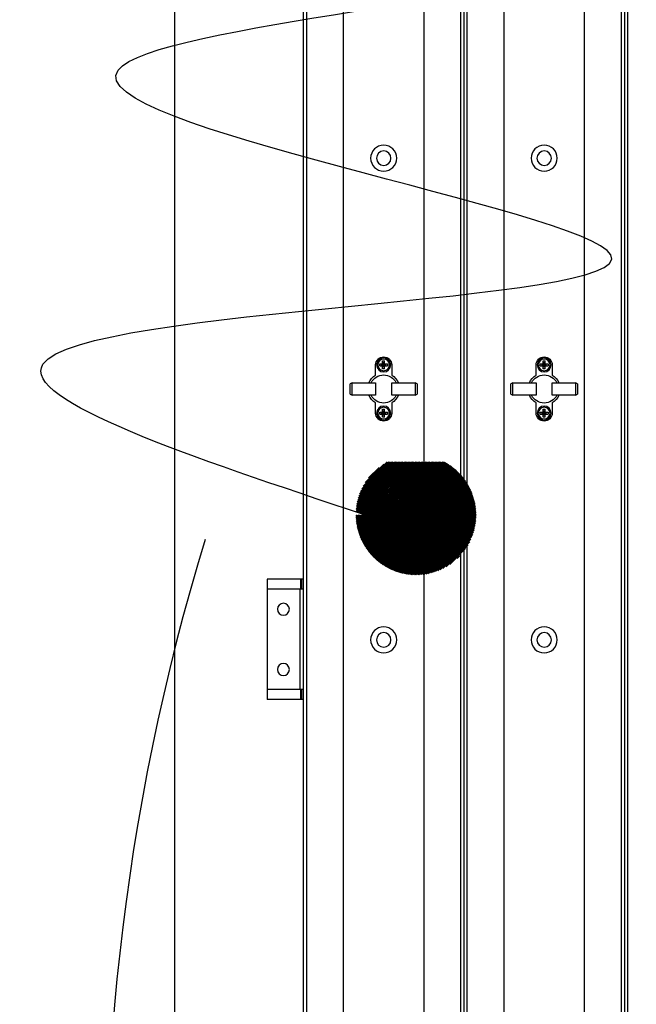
# Model space of a CAD drawing. Header units: millimetres. Extents: x -165365 to -33565, y 7406 to 103342.
# Tile 288 of 352: x -75360 to -75053, y 75004 to 75494. Entities that reach past the tile are written whole.
import ezdxf

# ---------------------------------------------------------------- set-up
doc = ezdxf.new("R2010")
doc.units = ezdxf.units.MM
doc.header["$MEASUREMENT"] = 0
for name, color, linetype in [('ELEK GNIAZDA', 234, 'Continuous'), ('ELEK OPIS', 140, 'Continuous'), ('Separators', 7, 'Continuous')]:
    doc.layers.add(name, color=color, linetype=linetype)
doc.styles.add('Arial', font='arial.ttf')

# ---------------------------------------------------------------- blocks, each defined once
blk = doc.blocks.new('A$C67D5D007')
at = {"layer": 'Separators'}
blk.add_line((4578, 735.96), (4578, 1823.96), dxfattribs=at)
blk = doc.blocks.new('VVS075_H_eh_t')
at = {"color": 7, "linetype": 'Continuous'}
for p, q in [((27.29, 1371.5), (27.29, 241.5)), ((28.79, 266.5), (28.79, 1371.5)), ((47.29, 1371.5), (47.29, 266.5)), ((87.29, 266.5), (87.29, 1371.5)), ((105.79, 1371.5), (105.79, 266.5)), ((107.29, 241.5), (107.29, 1371.5)), ((108.79, 266.5), (108.79, 1371.5)), ((127.29, 1371.5), (127.29, 266.5)), ((167.29, 266.5), (167.29, 1371.5)), ((185.79, 1371.5), (185.79, 266.5)), ((187.29, 241.5), (187.29, 1371.5)), ((188.79, 266.5), (188.79, 1371.5)), ((27.29, 836.5), (9.29, 836.5)), ((9.29, 831.5), (9.29, 836.5)), ((25.79, 831.5), (25.79, 836.5)), ((26.29, 831.5), (26.29, 836.5)), ((9.29, 781.5), (9.29, 831.5)), ((27.29, 831.5), (9.29, 831.5)), ((25.74, 831.5), (25.74, 781.5)), ((9.29, 776.5), (9.29, 781.5)), ((27.29, 781.5), (9.29, 781.5)), ((25.79, 776.5), (25.79, 781.5)), ((26.29, 776.5), (26.29, 781.5)), ((27.29, 776.5), (9.29, 776.5)), ((63.29, 693.75), (63.29, 688.68)), ((65.34, 694.25), (69.24, 694.25)), ((65.34, 693.25), (69.24, 693.25)), ((66.29, 694.25), (66.29, 693.25)), ((66.79, 695.7), (66.79, 691.8)), ((67.79, 694.75), (66.79, 694.75)), ((67.79, 694.25), (66.79, 693.25)), ((67.79, 693.25), (66.79, 694.25)), ((67.79, 693.75), (66.79, 693.75)), ((67.79, 692.75), (66.79, 692.75)), ((67.29, 694.25), (67.29, 693.25)), ((67.79, 695.7), (67.79, 691.8)), ((68.29, 694.25), (68.29, 693.25)), ((71.29, 688.68), (71.29, 693.75)), ((143.29, 693.75), (143.29, 688.68)), ((145.34, 694.25), (149.24, 694.25)), ((145.34, 693.25), (149.24, 693.25)), ((146.29, 694.25), (146.29, 693.25)), ((146.79, 695.7), (146.79, 691.8)), ((147.79, 694.75), (146.79, 694.75)), ((147.79, 694.25), (146.79, 693.25)), ((147.79, 693.25), (146.79, 694.25)), ((147.79, 693.75), (146.79, 693.75)), ((147.79, 692.75), (146.79, 692.75)), ((147.29, 694.25), (147.29, 693.25)), ((147.79, 695.7), (147.79, 691.8)), ((148.29, 694.25), (148.29, 693.25)), ((151.29, 688.68), (151.29, 693.75)), ((50.65, 684.32), (51.65, 684.9)), ((50.65, 684.32), (50.65, 679.18)), ((51.65, 684.9), (51.65, 678.6)), ((63.29, 684.9), (51.65, 684.9)), ((63.29, 678.6), (63.29, 684.9)), ((71.29, 684.9), (71.29, 678.6)), ((82.93, 684.9), (71.29, 684.9)), ((82.93, 678.6), (82.93, 684.9)), ((82.93, 684.9), (83.93, 684.32)), ((83.93, 679.18), (83.93, 684.32)), ((130.65, 684.32), (131.65, 684.9)), ((130.65, 684.32), (130.65, 679.18)), ((131.65, 684.9), (131.65, 678.6)), ((143.29, 684.9), (131.65, 684.9)), ((143.29, 678.6), (143.29, 684.9)), ((151.29, 684.9), (151.29, 678.6)), ((162.93, 684.9), (151.29, 684.9)), ((162.93, 678.6), (162.93, 684.9)), ((162.93, 684.9), (163.93, 684.32)), ((163.93, 679.18), (163.93, 684.32)), ((51.65, 678.6), (50.65, 679.18)), ((51.65, 678.6), (63.29, 678.6)), ((71.29, 678.6), (82.93, 678.6)), ((83.93, 679.18), (82.93, 678.6)), ((131.65, 678.6), (130.65, 679.18)), ((131.65, 678.6), (143.29, 678.6)), ((151.29, 678.6), (162.93, 678.6)), ((163.93, 679.18), (162.93, 678.6)), ((63.29, 674.82), (63.29, 669.75)), ((71.29, 669.75), (71.29, 674.82)), ((143.29, 674.82), (143.29, 669.75)), ((151.29, 669.75), (151.29, 674.82)), ((65.34, 670.25), (69.24, 670.25)), ((65.34, 669.25), (69.24, 669.25)), ((66.29, 670.25), (66.29, 669.25)), ((66.79, 671.7), (66.79, 667.8)), ((67.79, 670.75), (66.79, 670.75)), ((67.79, 670.25), (66.79, 669.25)), ((67.79, 669.25), (66.79, 670.25)), ((67.79, 669.75), (66.79, 669.75)), ((67.79, 668.75), (66.79, 668.75)), ((67.29, 670.25), (67.29, 669.25)), ((67.79, 671.7), (67.79, 667.8)), ((68.29, 670.25), (68.29, 669.25)), ((145.34, 670.25), (149.24, 670.25)), ((145.34, 669.25), (149.24, 669.25)), ((146.29, 670.25), (146.29, 669.25)), ((146.79, 671.7), (146.79, 667.8)), ((147.79, 670.75), (146.79, 670.75)), ((147.79, 670.25), (146.79, 669.25)), ((147.79, 669.25), (146.79, 670.25)), ((147.79, 669.75), (146.79, 669.75)), ((147.79, 668.75), (146.79, 668.75)), ((147.29, 670.25), (147.29, 669.25)), ((147.79, 671.7), (147.79, 667.8)), ((148.29, 670.25), (148.29, 669.25))]:
    blk.add_line(p, q, dxfattribs=at)
for centre, radius in [((17.29, 821.5), 3), ((67.31, 806.75), 6.5), ((67.31, 806.75), 3.61), ((147.31, 806.75), 6.5), ((147.31, 806.75), 3.61), ((17.29, 791.5), 3), ((67.29, 693.75), 3.5), ((67.29, 693.75), 2.92), ((147.29, 693.75), 3.5), ((147.29, 693.75), 2.92), ((67.29, 669.75), 3.5), ((67.29, 669.75), 2.92), ((147.29, 669.75), 3.5), ((147.29, 669.75), 2.92), ((67.31, 566.75), 6.5), ((67.31, 566.75), 3.61), ((147.31, 566.75), 6.5), ((147.31, 566.75), 3.61)]:
    blk.add_circle(centre, radius, dxfattribs=at)
for centre, radius, start, end in [((67.29, 693.75), 4, 0, 180), ((147.29, 693.75), 4, 0, 180), ((81.68, 693.75), 16.35, 178.2474, 181.7526), ((67.29, 679.38), 16.33, 89.9988, 91.7534), ((67.29, 708.14), 16.35, 268.2475, 270.0003), ((67.29, 679.36), 16.35, 88.2475, 90.0003), ((67.29, 708.12), 16.33, 269.9988, 271.7534), ((52.9, 693.75), 16.35, 358.2474, 1.7526), ((161.68, 693.75), 16.35, 178.2474, 181.7526), ((147.29, 679.38), 16.33, 89.9988, 91.7534), ((147.29, 708.14), 16.35, 268.2475, 270.0003), ((147.29, 679.36), 16.35, 88.2475, 90.0003), ((147.29, 708.12), 16.33, 269.9988, 271.7534), ((132.9, 693.75), 16.35, 358.2474, 1.7526), ((67.29, 681.75), 8, 120, 156.8038), ((67.29, 681.75), 7, 26.7437, 153.2563), ((67.29, 681.75), 8, 23.1962, 60), ((147.29, 681.75), 8, 120, 156.8038), ((147.29, 681.75), 7, 26.7437, 153.2563), ((147.29, 681.75), 8, 23.1962, 60), ((67.29, 681.75), 8, 203.1962, 240), ((67.29, 681.75), 7, 206.7437, 333.2563), ((67.29, 681.75), 8, 300, 336.8038), ((147.29, 681.75), 8, 203.1962, 240), ((147.29, 681.75), 7, 206.7437, 333.2563), ((147.29, 681.75), 8, 300, 336.8038), ((67.29, 669.75), 4, 180, 0), ((81.68, 669.75), 16.35, 178.2474, 181.7526), ((67.29, 655.38), 16.33, 89.9988, 91.7534), ((67.29, 684.14), 16.35, 268.2475, 270.0003), ((67.29, 655.36), 16.35, 88.2475, 90.0003), ((67.29, 684.12), 16.33, 269.9988, 271.7534), ((52.9, 669.75), 16.35, 358.2474, 1.7526), ((147.29, 669.75), 4, 180, 0), ((161.68, 669.75), 16.35, 178.2474, 181.7526), ((147.29, 655.38), 16.33, 89.9988, 91.7534), ((147.29, 684.14), 16.35, 268.2475, 270.0003), ((147.29, 655.36), 16.35, 88.2475, 90.0003), ((147.29, 684.12), 16.33, 269.9988, 271.7534), ((132.9, 669.75), 16.35, 358.2474, 1.7526)]:
    blk.add_arc(centre, radius, start, end, dxfattribs=at)
blk = doc.blocks.new('A$C67D5CFCC')
at = {"extrusion": (1.22461e-16, 0, -1)}
blk.add_blockref('VVS075_H_eh_t', (-4707, 735.96), dxfattribs=at)
blk = doc.blocks.new('wypust 5-przewodowy')
at = {"layer": 'ELEK GNIAZDA'}
h = blk.add_hatch(dxfattribs=at)
h.set_pattern_fill('ANSI31', color=256, scale=0.40095, angle=360, style=0)
h.set_pattern_definition([(45, (50826.497237, 127255.50113), (-0.03543930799, 0.03543930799), [])])
edge = h.paths.add_edge_path()
edge.add_line((3.997, 2.63), (1.136, 2.63))
edge.add_arc((2.566, 0), 2.994, 118.546, 177.3028)
edge.add_spline(control_points=[(-0.424, 0.141), (-0.283, 0.094), (-0.141, 0.047), (0, 0)], knot_values=[0, 0, 0, 0, 0.181487, 0.181487, 0.181487, 0.181487], weights=[1, 1, 1, 1], degree=3, periodic=0)
edge.add_line((0, 0), (-0.427, 0))
edge.add_arc((2.566, 0), 2.994, 180, 0)
edge.add_arc((2.566, 0), 2.994, 0, 61.454)
blk.add_line((-4.778, 27.627), (9.472, 35.598), dxfattribs=at)
blk.add_spline([(0, 0), (-16.027, 7.498), (12.276, 12.951), (-12.276, 22.154), (8.866, 27.607), (-6.82, 34.083), (0, 38.854), (1.364, 38.854), (1.364, 38.172)], degree=3, dxfattribs=at)
at = {"layer": 'ELEK GNIAZDA', "style": 'Arial', "width": 0.85}
blk.add_text('5', height=12, dxfattribs=at).set_placement((11.279, 27.07, 5562.842))

msp = doc.modelspace()

# ---------------------------------------------------------------- linework, layer by layer
at = {"layer": 'ELEK OPIS'}
msp.add_arc((-74181.17016, 74904.56314), 1135.61954, 163.05729539, 245.81407321, dxfattribs=at)

# ---------------------------------------------------------------- block references
at = {"rotation": 180}
for name, p in [('A$C67D5CFCC', (-70538.76681, 76728.15053)), ('A$C67D5D007', (-70704.76681, 76416.15053))]:
    msp.add_blockref(name, p, dxfattribs=at)
at = {"layer": 'ELEK GNIAZDA', "xscale": 10, "yscale": 10, "zscale": 10}
msp.add_blockref('wypust 5-przewodowy', (-75188.0239, 75247.77557), dxfattribs=at)

doc.saveas('drawing.dxf')
